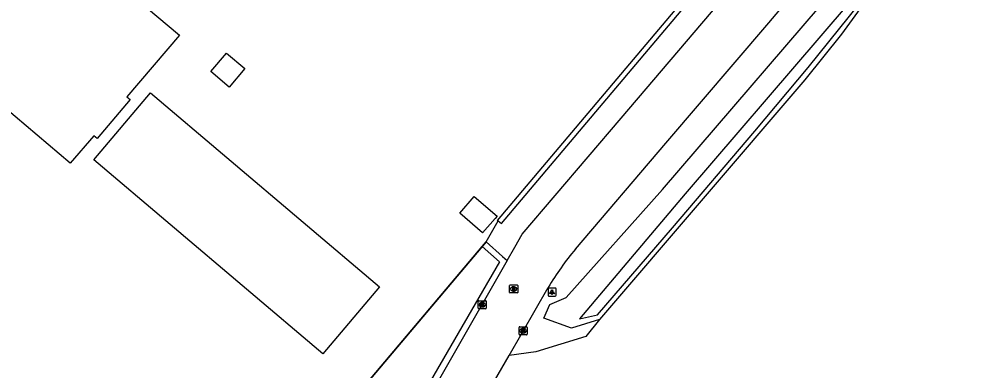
# Model space of a CAD drawing. Extents: x 156414 to 157775, y 382335 to 383765.
# Drawn here: x 157322.1 to 157439.9, y 382680.1 to 382723.9 of the extents above; entities that cross this region are included whole.
import ezdxf

# ---------------------------------------------------------------- set-up
doc = ezdxf.new("R2010")
doc.units = 0
for name, color, linetype in [('IMGEO_Berm_groen', 7, 'Continuous'), ('IMGEO_Grasland_agrarisch', 7, 'Continuous'), ('IMGEO_Groenvoorziening', 7, 'Continuous'), ('IMGEO_Haag', 7, 'Continuous'), ('IMGEO_Hek', 7, 'Continuous'), ('IMGEO_Kolk', 7, 'Continuous'), ('IMGEO_Lichtpunt', 7, 'Continuous'), ('IMGEO_Pand', 7, 'Continuous'), ('IMGEO_Rijbaan_lokaal_open', 7, 'Continuous'), ('IMGEO_Rioolput', 7, 'Continuous'), ('IMGEO_Waterloop', 7, 'Continuous')]:
    doc.layers.add(name, color=color, linetype=linetype)

msp = doc.modelspace()

# ---------------------------------------------------------------- linework, layer by layer
at = {"layer": 'IMGEO_Berm_groen'}
msp.add_lwpolyline([(157380.24, 382696.09), (157381.75, 382698.71)], dxfattribs=at)
at = {"layer": 'IMGEO_Grasland_agrarisch'}
for points in [[(157439.93, 382741.28), (157429.05, 382728.28), (157424.53, 382721.99), (157419.96, 382716.29), (157394.35, 382686.42)], [(157394.35, 382686.42), (157392.68, 382684.29), (157386.44, 382682.37), (157383.12, 382681.93)]]:
    msp.add_lwpolyline(points, dxfattribs=at)
at = {"layer": 'IMGEO_Groenvoorziening'}
for points in [[(157394.35, 382686.42), (157390.89, 382685.33), (157387.45, 382686.59), (157388.2, 382688.29), (157390.22, 382689.17), (157402.2, 382702.64), (157426.35, 382730.78), (157433.61, 382737.21), (157438.85, 382742.42)], [(157364.93, 382677.92), (157379.76, 382695.52)]]:
    msp.add_lwpolyline(points, dxfattribs=at)
at = {"layer": 'IMGEO_Haag'}
for points in [[(157381.75, 382698.71), (157381.68, 382698.76), (157415.08, 382738.4), (157415.31, 382738.2)], [(157381.75, 382698.71), (157382.16, 382698.39), (157409.06, 382730.32)], [(157379.76, 382695.52), (157381.93, 382693.62), (157370.24, 382673.46)], [(157379.76, 382695.52), (157380.24, 382696.09)], [(157380.24, 382696.09), (157382.31, 382694.28), (157382.89, 382693.78)]]:
    msp.add_lwpolyline(points, dxfattribs=at)
at = {"layer": 'IMGEO_Hek'}
msp.add_lwpolyline([(157380.24, 382696.09), (157364.93, 382677.92)], dxfattribs=at)
at = {"layer": 'IMGEO_Kolk'}
for p, q in [((157379.26, 382687.83), (157379.26, 382688.68)), ((157379.34, 382688.75), (157380.19, 382688.75)), ((157379.75, 382688.53), (157379.78, 382688.53)), ((157380.26, 382688.68), (157380.26, 382687.83)), ((157380.19, 382687.75), (157379.34, 382687.75)), ((157379.77, 382687.97), (157379.75, 382687.97)), ((157384.36, 382684.57), (157384.36, 382685.42)), ((157384.43, 382685.5), (157385.28, 382685.5)), ((157384.85, 382685.28), (157384.87, 382685.28)), ((157385.36, 382685.42), (157385.36, 382684.57)), ((157385.28, 382684.5), (157384.43, 382684.5)), ((157384.87, 382684.72), (157384.84, 382684.72))]:
    msp.add_line(p, q, dxfattribs=at)
for points in [[(157379.26, 382687.83), (157379.26, 382688.68)], [(157379.34, 382688.75), (157380.19, 382688.75)], [(157379.58, 382688.45), (157379.71, 382688.45), (157379.71, 382688.3), (157379.84, 382688.45), (157380, 382688.45), (157379.86, 382688.3), (157380.01, 382688.05), (157379.86, 382688.05), (157379.77, 382688.22), (157379.71, 382688.15), (157379.71, 382688.05), (157379.58, 382688.05), (157379.58, 382688.45)], [(157380.26, 382688.68), (157380.26, 382687.83)], [(157380.19, 382687.75), (157379.34, 382687.75)], [(157384.36, 382684.57), (157384.36, 382685.42)], [(157384.43, 382685.5), (157385.28, 382685.5)], [(157384.68, 382685.2), (157384.8, 382685.2), (157384.8, 382685.05), (157384.93, 382685.2), (157385.1, 382685.2), (157384.95, 382685.05), (157385.1, 382684.8), (157384.95, 382684.8), (157384.87, 382684.96), (157384.8, 382684.89), (157384.8, 382684.8), (157384.68, 382684.8), (157384.68, 382685.2)], [(157385.36, 382685.42), (157385.36, 382684.57)], [(157385.28, 382684.5), (157384.43, 382684.5)]]:
    msp.add_lwpolyline(points, dxfattribs=at)
for centre, start, end in [((157379.34, 382688.68), 91.552, 178.448), ((157379.34, 382688.68), 91.552, 178.448), ((157380.19, 382688.68), 1.552, 88.448), ((157380.19, 382688.68), 1.552, 88.448), ((157379.34, 382687.83), 181.552, 268.448), ((157379.34, 382687.83), 181.552, 268.448), ((157380.19, 382687.83), 271.552, 358.448), ((157380.19, 382687.83), 271.552, 358.448), ((157384.43, 382685.42), 91.552, 178.448), ((157384.43, 382685.42), 91.552, 178.448), ((157385.28, 382685.42), 1.552, 88.448), ((157385.28, 382685.42), 1.552, 88.448), ((157384.43, 382684.57), 181.552, 268.448), ((157384.43, 382684.57), 181.552, 268.448), ((157385.28, 382684.57), 271.552, 358.448), ((157385.28, 382684.57), 271.552, 358.448)]:
    msp.add_arc(centre, 0.0765, start, end, dxfattribs=at)
for centre, major_axis, ratio, start_param, end_param in [((157379.75, 382688.25), (-0.387, 0.002), 0.722429, 4.712389, 7.853982), ((157379.77, 382688.25), (-0.39, 0.002), 0.717154, 1.570796, 4.712389), ((157384.84, 382685), (-0.387, 0.002), 0.722429, 4.712389, 7.853982), ((157384.87, 382685), (-0.39, 0.002), 0.717154, 1.570796, 4.712389)]:
    msp.add_ellipse(centre, major_axis=major_axis, ratio=ratio, start_param=start_param, end_param=end_param, dxfattribs=at)
at = {"layer": 'IMGEO_Lichtpunt'}
for p, q in [((157387.96, 382690.23), (157387.96, 382689.43)), ((157387.96, 382690.23), (157387.96, 382689.43)), ((157388.86, 382690.33), (157388.06, 382690.33)), ((157388.86, 382690.33), (157388.06, 382690.33)), ((157388.96, 382689.43), (157388.96, 382690.23)), ((157388.96, 382689.43), (157388.96, 382690.23)), ((157388.06, 382689.33), (157388.86, 382689.33)), ((157388.06, 382689.33), (157388.86, 382689.33))]:
    msp.add_line(p, q, dxfattribs=at)
for points in [[(157388.34, 382689.9), (157388.37, 382689.87), (157388.19, 382689.61), (157388.15, 382689.64), (157388.34, 382689.9)], [(157388.44, 382689.85), (157388.48, 382689.85), (157388.48, 382689.53), (157388.44, 382689.53), (157388.44, 382689.85)], [(157388.55, 382689.87), (157388.59, 382689.9), (157388.77, 382689.63), (157388.73, 382689.61), (157388.55, 382689.87)]]:
    msp.add_lwpolyline(points, dxfattribs=at)
msp.add_circle((157388.46, 382690.03), 0.0994, dxfattribs=at)
for centre, start, end in [((157388.06, 382690.23), 90, 180), ((157388.06, 382690.23), 90, 180), ((157388.86, 382690.23), 0, 90), ((157388.86, 382690.23), 0, 90), ((157388.06, 382689.43), 180, 270), ((157388.06, 382689.43), 180, 270), ((157388.86, 382689.43), 270, 0), ((157388.86, 382689.43), 270, 360)]:
    msp.add_arc(centre, 0.0946, start, end, dxfattribs=at)
at = {"layer": 'IMGEO_Pand'}
for points in [[(157342.05, 382721.88), (157335.51, 382714.17), (157335.91, 382713.84), (157331.79, 382708.98), (157331.38, 382709.33), (157328.46, 382705.9), (157320.23, 382712.87), (157316.59, 382708.56), (157308.9, 382715.12), (157311.93, 382718.65), (157307.6, 382722.26), (157311.15, 382726.42), (157309.91, 382727.46), (157312.4, 382730.41), (157314.03, 382732.33), (157315.25, 382731.28), (157321.76, 382738.95), (157342.05, 382721.88)], [(157350.21, 382717.71), (157348.26, 382715.4), (157345.98, 382717.33), (157347.93, 382719.64), (157350.21, 382717.71)], [(157366.98, 382690.48), (157359.9, 382682.13), (157331.39, 382706.31), (157338.46, 382714.66), (157366.98, 382690.48)], [(157378.78, 382701.76), (157381.61, 382699.29), (157381.37, 382699.01), (157379.81, 382697.22), (157376.98, 382699.68), (157378.78, 382701.76)]]:
    msp.add_lwpolyline(points, dxfattribs=at)
at = {"layer": 'IMGEO_Rijbaan_lokaal_open'}
for points in [[(157391.38, 382695.19), (157402.63, 382708.39), (157415.45, 382723.39), (157420.67, 382729.65), (157422.74, 382732.47)], [(157382.89, 382693.78), (157383.84, 382695.43), (157384.72, 382697.04), (157397.07, 382711.53), (157409.29, 382725.84), (157411.47, 382728.28)], [(157382.89, 382693.78), (157371, 382672.98)], [(157383.12, 382681.93), (157387.99, 382690.41)], [(157377.03, 382671.34), (157383.12, 382681.93)]]:
    msp.add_lwpolyline(points, dxfattribs=at)
msp.add_arc((157417.52, 382673.08), 34.24, 139.7772, 149.593, dxfattribs=at)
at = {"layer": 'IMGEO_Rioolput'}
for p, q in [((157383.18, 382689.79), (157383.18, 382690.65)), ((157383.26, 382690.72), (157384.11, 382690.72)), ((157384.18, 382690.65), (157384.18, 382689.79)), ((157384.11, 382689.72), (157383.26, 382689.72)), ((157383.67, 382690.5), (157383.7, 382690.5)), ((157383.69, 382689.94), (157383.67, 382689.94))]:
    msp.add_line(p, q, dxfattribs=at)
for points in [[(157383.18, 382689.79), (157383.18, 382690.65)], [(157383.26, 382690.72), (157384.11, 382690.72)], [(157384.18, 382690.65), (157384.18, 382689.79)], [(157384.11, 382689.72), (157383.26, 382689.72)], [(157383.77, 382690.42), (157383.52, 382690.42), (157383.52, 382690.02)], [(157383.52, 382690.02), (157383.64, 382690.02), (157383.64, 382690.18), (157383.66, 382690.18)], [(157383.7, 382690.34), (157383.64, 382690.34), (157383.64, 382690.26)], [(157383.64, 382690.26), (157383.7, 382690.26)], [(157383.7, 382690.15), (157383.77, 382690.02), (157383.91, 382690.02), (157383.85, 382690.15)]]:
    msp.add_lwpolyline(points, dxfattribs=at)
for centre, radius, start, end in [((157383.26, 382690.64), 0.0765, 91.552, 178.448), ((157383.26, 382690.64), 0.0765, 91.552, 178.448), ((157384.11, 382690.64), 0.0765, 1.552, 88.448), ((157384.11, 382690.64), 0.0765, 1.552, 88.448), ((157383.26, 382689.79), 0.0765, 181.552, 268.448), ((157383.26, 382689.79), 0.0765, 181.552, 268.448), ((157383.65, 382690.13), 0.0533, 26.0293, 88.6989), ((157383.7, 382690.24), 0.0964, 77.0061, 93.1865), ((157383.68, 382690.45), 0.19, 274.7715, 282.9687), ((157383.72, 382690.3), 0.0378, 276.6634, 79.6772), ((157383.77, 382690.31), 0.109, 350.3612, 89.416), ((157383.77, 382690.31), 0.112, 277.5842, 350.9817), ((157383.75, 382690.09), 0.108, 29.5134, 73.7905), ((157384.11, 382689.79), 0.0765, 271.552, 358.448), ((157384.11, 382689.79), 0.0765, 271.552, 358.448)]:
    msp.add_arc(centre, radius, start, end, dxfattribs=at)
for centre, major_axis, ratio, start_param, end_param in [((157383.67, 382690.22), (-0.387, 0.002), 0.722429, 4.712389, 7.853982), ((157383.69, 382690.22), (-0.39, 0.002), 0.717154, 1.570796, 4.712389)]:
    msp.add_ellipse(centre, major_axis=major_axis, ratio=ratio, start_param=start_param, end_param=end_param, dxfattribs=at)
at = {"layer": 'IMGEO_Waterloop'}
msp.add_lwpolyline([(157438.84, 382741.53), (157405.02, 382702.09), (157391.9, 382686.5), (157394.11, 382687.01), (157403.45, 382697.84), (157413.73, 382709.9), (157420.35, 382717.84), (157434.61, 382735.57), (157439.34, 382741.13), (157438.84, 382741.53)], dxfattribs=at)

doc.saveas('drawing.dxf')
